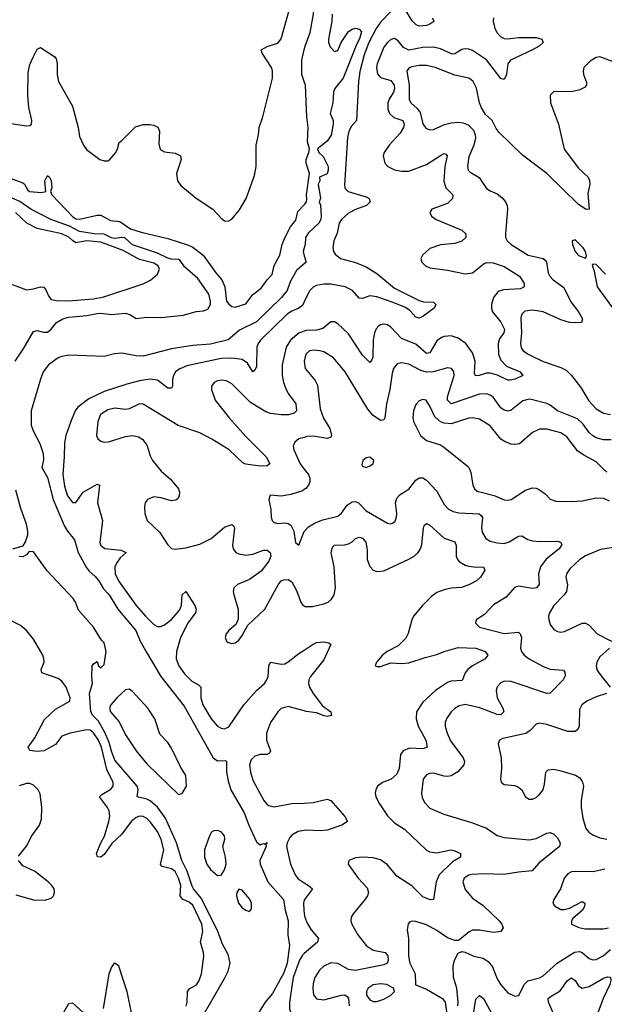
# Model space of a CAD drawing. Header units: inches. Extents: x 1682530 to 1839546, y 640742 to 791647.
# Tile 695 of 923: x 1818392 to 1821695, y 673318 to 678879. Entities that reach past the tile are written whole.
import ezdxf

# ---------------------------------------------------------------- set-up
doc = ezdxf.new("R2010")
doc.units = ezdxf.units.IN
doc.header["$MEASUREMENT"] = 0
doc.layers.add('B8617', color=7, linetype='Continuous')
doc.layers.add('B8627', color=7, linetype='Continuous')

msp = doc.modelspace()

# ---------------------------------------------------------------- linework, layer by layer
at = {"layer": 'B8617', "color": 5}
for points, elevation in [([(1818330, 678295.3), (1818430, 678280.9), (1818450, 678282.4), (1818458.4, 678290), (1818460.4, 678310), (1818444.4, 678384.4), (1818438.6, 678450), (1818440.9, 678579.1), (1818450, 678625.5), (1818470, 678672.4), (1818490, 678712.7), (1818510, 678721.6), (1818590, 678670.4), (1818597.5, 678657.5), (1818603.2, 678630), (1818603.2, 678570), (1818610.9, 678530.9), (1818690, 678390.4), (1818722.8, 678270), (1818730, 678218.8), (1818752.2, 678170), (1818770, 678145.8), (1818844.9, 678090), (1818870, 678082), (1818890, 678083.2), (1818902.4, 678090), (1818935.1, 678130), (1818945.1, 678150), (1818953.9, 678186.1), (1818970, 678197), (1819046.5, 678273.5), (1819090, 678287.8), (1819128.4, 678288.4), (1819150, 678284), (1819172.1, 678272.1), (1819181.3, 678250), (1819179.2, 678179.2), (1819186.8, 678146.8), (1819210, 678132.8), (1819270, 678124.7), (1819300.4, 678110), (1819303.6, 678090), (1819278.3, 678010), (1819284.6, 677970), (1819302.7, 677942.7), (1819390, 677871.5), (1819482.7, 677810), (1819530, 677757.8), (1819550, 677743.5), (1819570, 677741.8), (1819590, 677753.6), (1819634.4, 677805.6), (1819671.4, 677868.6), (1819719.8, 678000.2), (1819728.3, 678050), (1819727.6, 678170), (1819742.1, 678230), (1819746.1, 678270), (1819765.9, 678330), (1819820.7, 678550), (1819821.5, 678590), (1819815.6, 678610), (1819761.7, 678690), (1819756.2, 678710), (1819790, 678727.8), (1819850, 678747.8), (1819869, 678771), (1819913.8, 678926.2)], 380), ([(1820000, 678531.2), (1819986.4, 678570), (1819987.2, 678650), (1820000, 678709.3)], 360), ([(1818343.1, 677983.1), (1818410, 677958.6), (1818419.7, 677950), (1818437.4, 677917.4), (1818448.5, 677908.5), (1818516, 677904), (1818540.7, 677910), (1818534.2, 677970), (1818550, 677999.5), (1818560.3, 677990), (1818570, 677970.7), (1818574.7, 677930), (1818566.8, 677910), (1818573.1, 677890), (1818690, 677768), (1818710, 677754.9), (1818730, 677752.4), (1818830, 677775.6), (1818850, 677776.2), (1818905.7, 677745.7), (1818958.9, 677738.9), (1819019, 677699), (1819079.4, 677679.4), (1819230, 677642.7), (1819346, 677606), (1819370, 677594.3), (1819429.4, 677549.4), (1819501, 677450), (1819535.1, 677410), (1819552.2, 677370), (1819560.6, 677290), (1819573.6, 677273.6), (1819590, 677259.3), (1819610, 677255.8), (1819670, 677275.2), (1819710, 677326.5), (1819756.5, 677363.5), (1819789.9, 677410), (1819819.2, 677440.8), (1819829.6, 677490.4), (1819862.3, 677550), (1819875.3, 677610), (1819890, 677647.8), (1819922.5, 677710), (1819952.1, 677747.9), (1819963.3, 677796.7), (1820000, 677833.7)], 360), ([(1818366.6, 676950), (1818416, 677024), (1818470, 677118.5), (1818490, 677123.3), (1818526.1, 677113.9), (1818550, 677114.9), (1818570, 677132.1), (1818600.7, 677170), (1818636.8, 677190), (1818670, 677198.8), (1818770.7, 677209.3), (1818830, 677220.7), (1818850, 677222.7), (1818910, 677214.1), (1818990, 677221.7), (1819014.4, 677214.4), (1819051.1, 677191.1), (1819110, 677199.1), (1819190, 677196.8), (1819317.2, 677210), (1819390, 677232), (1819430, 677234.7), (1819455, 677245), (1819469.8, 677270.2), (1819470.9, 677290), (1819460.2, 677330), (1819398.3, 677418.3), (1819324.2, 677484.2), (1819298.8, 677518.8), (1819290, 677524.4), (1819250, 677526.2), (1819230, 677531.9), (1819170, 677560.6), (1819030, 677608), (1818987, 677647), (1818969.8, 677649.8), (1818930, 677643.8), (1818910, 677647.5), (1818870, 677668.5), (1818812.3, 677670), (1818730, 677682.6), (1818673.5, 677713.5), (1818567.8, 677750), (1818455.3, 677810), (1818393.5, 677853.5), (1818350, 677871.7)], 360), ([(1818290, 677405.7), (1818430, 677354.3), (1818470, 677358.6), (1818510, 677371), (1818528.3, 677368.3), (1818538.3, 677358.3), (1818556.1, 677316.1), (1818570, 677299), (1818611.5, 677291.5), (1818690, 677292.9), (1818810, 677302.7), (1818866.8, 677313.2), (1819090, 677387.5), (1819131.7, 677408.3), (1819170, 677441.4), (1819182.7, 677470), (1819175.2, 677490), (1819150, 677503.5), (1819070, 677525.7), (1818976.2, 677576.2), (1818850, 677623.4), (1818770.5, 677629.5), (1818710, 677619.7), (1818690, 677631.5), (1818670, 677651.3), (1818630.1, 677670.1), (1818490, 677700.7), (1818433.3, 677730), (1818368.4, 677790)], 380), ([(1820000, 677591.5), (1819993, 677570), (1820000, 677545.6)], 360), ([(1820000, 677500.9), (1819957.1, 677462.9), (1819920.8, 677399.2), (1819902.6, 677350), (1819871.2, 677310), (1819730, 677172.9), (1819633.7, 677126.3), (1819570, 677070.5), (1819470, 677047.2), (1819370, 677039.5), (1819250, 677020.3), (1819090, 676979.7), (1819050, 676980.8), (1818970, 676995.4), (1818928.5, 676991.5), (1818870, 676976.6), (1818670, 676983.9), (1818630, 676977), (1818610, 676968.7), (1818555.6, 676930), (1818525.2, 676890), (1818509.6, 676850), (1818457.8, 676670), (1818456.6, 676590), (1818470, 676553.7), (1818505.3, 676485.3), (1818524.8, 676430), (1818526.4, 676393.6), (1818518, 676350), (1818550, 676294), (1818580.8, 676170), (1818643.3, 676023.3), (1818662.9, 675990), (1818701.1, 675941.1), (1818721.9, 675870), (1818767.6, 675787.6), (1818784.2, 675764.2), (1818816.4, 675736.4), (1818838.6, 675710), (1818865.5, 675665.5), (1818898.5, 675630), (1818947.3, 675550), (1819048.8, 675428.8), (1819073.8, 675370), (1819110, 675302.8), (1819189.6, 675169.6), (1819321.5, 675001.5), (1819485.6, 674710), (1819510, 674693), (1819555.3, 674695.3), (1819561.6, 674690), (1819561, 674630), (1819570, 674580.4), (1819585.5, 674530), (1819660.4, 674400.4), (1819686.7, 674330), (1819730, 674236.5), (1819750, 674219.3), (1819770, 674226), (1819777, 674223), (1819791.1, 674231.1), (1819782, 674218), (1819784, 674210), (1819749.1, 674130.9), (1819751, 674110), (1819793.4, 674010), (1819882.5, 673910), (1819891.5, 673850), (1819909.3, 673790), (1819907.1, 673710), (1819915.9, 673650), (1819903.4, 673550), (1819883.8, 673496.2), (1819820.8, 673379.2), (1819778.6, 673330), (1819745.3, 673274.7)], 360), ([(1820000, 677286.3), (1819990, 677265.7), (1819969.7, 677250.3), (1819930, 677233), (1819904.2, 677215.8), (1819752.4, 677070), (1819738.7, 677050), (1819732.6, 677030), (1819730, 676921.2), (1819720.8, 676899.2), (1819710, 676891.1), (1819678.8, 676938.8), (1819650, 676960.3), (1819590, 676967.5), (1819530, 676965.3), (1819336.3, 676923.7), (1819294.1, 676905.9), (1819273, 676890), (1819260.5, 676870), (1819255.4, 676850), (1819255.9, 676810), (1819250, 676798.8), (1819230, 676797.7), (1819170, 676843.1), (1819130, 676849.4), (1819070, 676840.2), (1818998.4, 676821.6), (1818870, 676778.7), (1818782.5, 676737.5), (1818720.4, 676690), (1818706.5, 676670), (1818680.8, 676610), (1818653.8, 676530), (1818645.5, 676490), (1818644.3, 676410), (1818635.4, 676310), (1818644.7, 676244.7), (1818663.1, 676190), (1818690, 676152.4), (1818710, 676152.8), (1818750, 676210.8), (1818830, 676256.9), (1818843.1, 676250), (1818832.5, 676150), (1818860.9, 676050), (1818845.6, 675925.6), (1818851.4, 675910), (1818873.1, 675893.1), (1818963.2, 675883.2), (1818992.9, 675870), (1818959.9, 675840.1), (1818938.4, 675810), (1818930.5, 675790), (1818931.7, 675750), (1818950.5, 675710), (1819051.1, 675570), (1819102.7, 675510), (1819150, 675463.7), (1819170, 675451.5), (1819190, 675451.4), (1819210, 675460.7), (1819250, 675491.6), (1819295.9, 675544.1), (1819305.8, 675570), (1819310, 675631.7), (1819330, 675650.2), (1819381.5, 675570), (1819390.1, 675550), (1819385.8, 675530), (1819344.9, 675475.1), (1819301.4, 675390), (1819278.9, 675310), (1819275.4, 675270), (1819290.5, 675230), (1819323.8, 675183.8), (1819363.9, 675143.9), (1819402.8, 675122.8), (1819416.6, 675110), (1819416.6, 675050), (1819427.5, 675010), (1819474.9, 674930), (1819510, 674889.6), (1819530, 674877.5), (1819550, 674873.9), (1819574, 674886), (1819658.1, 675010), (1819730, 675089.7), (1819775.3, 675130), (1819788.8, 675150), (1819795.8, 675170), (1819800.5, 675230), (1819810, 675251.2), (1819870, 675239.1), (1819890, 675242), (1819910, 675252), (1819970, 675298.8), (1820000, 675318.9)], 380), ([(1820000, 677120.1), (1819970, 677109.5), (1819923.1, 677070), (1819898.3, 677030), (1819875.5, 676930), (1819875.3, 676870), (1819883.1, 676830), (1819896, 676796), (1819910, 676768.1), (1819952.6, 676710), (1819955.8, 676670), (1819942.1, 676657.9), (1819911.5, 676648.5), (1819870, 676647.3), (1819810, 676655.4), (1819783.7, 676663.7), (1819697.2, 676717.2), (1819590, 676823.4), (1819560.4, 676840.4), (1819530, 676843.8), (1819510, 676839), (1819491.5, 676830), (1819476.2, 676810), (1819475.4, 676790), (1819497.4, 676730), (1819575, 676630), (1819670, 676525), (1819784, 676410), (1819804.9, 676370), (1819790, 676359.1), (1819750, 676358.1), (1819670, 676369.3), (1819655.4, 676375.4), (1819575.2, 676450), (1819478.6, 676510), (1819410, 676546.4), (1819287.2, 676587.2), (1819090, 676708.3), (1819070, 676710.6), (1819010, 676680.6), (1818990, 676678.5), (1818930, 676684.9), (1818890, 676676.7), (1818849.6, 676650), (1818833.2, 676610), (1818826, 676530), (1818832.8, 676512.8), (1818850, 676498.5), (1818870, 676493.2), (1818894.4, 676494.4), (1818990, 676524.4), (1819030, 676530.1), (1819063.8, 676523.8), (1819088.5, 676508.5), (1819112.4, 676472.4), (1819130, 676415.5), (1819143.2, 676390), (1819192.2, 676330), (1819243.9, 676283.9), (1819290.2, 676230), (1819295.6, 676210), (1819293.4, 676190), (1819286, 676174), (1819274.9, 676165.1), (1819250, 676161.5), (1819190, 676179.3), (1819150, 676184.2), (1819114.4, 676170), (1819101.5, 676150), (1819098, 676130), (1819099.1, 676090), (1819113.1, 676050), (1819183.3, 675983.3), (1819230, 675913.8), (1819250, 675892.4), (1819270, 675888.4), (1819330, 675896.4), (1819410, 675916.6), (1819474.4, 675950), (1819550, 676013.6), (1819590, 676028.9), (1819600.9, 676020.9), (1819605.8, 676010), (1819594.8, 675910), (1819598.4, 675890), (1819612.6, 675870), (1819630, 675861.8), (1819670, 675855), (1819710, 675859.9), (1819770, 675883.3), (1819790, 675883.7), (1819807.5, 675870), (1819810.6, 675850), (1819799.8, 675820.2), (1819755.9, 675764.1), (1819690, 675717.1), (1819623.1, 675690), (1819602.8, 675670), (1819598.9, 675650), (1819602.5, 675630), (1819626.5, 675550), (1819627.3, 675492.7), (1819614.6, 675465.4), (1819574, 675430), (1819558.7, 675410), (1819552.7, 675390), (1819560.5, 675370), (1819570, 675362.4), (1819590, 675355.8), (1819610, 675359.5), (1819630, 675374), (1819650, 675400.4), (1819681.3, 675458.7), (1819777.7, 675550), (1819853.3, 675686.7), (1819870, 675709.2), (1819883.9, 675716.1), (1819910, 675717.7), (1819930, 675704), (1819956.3, 675656.3), (1819980.7, 675590), (1819990, 675575.3), (1820000, 675568.4)], 420), ([(1820000, 676520.4), (1819968.5, 676511.5), (1819946.1, 676493.9), (1819938.3, 676470), (1819940.2, 676450), (1819976, 676370), (1820000, 676340)], 440), ([(1818354, 675890), (1818412.4, 675907.6), (1818425.5, 675930), (1818437.7, 675970), (1818438.3, 675990), (1818430, 676029.4), (1818397.7, 676117.7), (1818370, 676222.9)], 360), ([(1820000, 676225.4), (1819990, 676218.5), (1819923.3, 676196.7), (1819870, 676188.9), (1819806.7, 676193.3), (1819799.5, 676170), (1819812.1, 676112.1), (1819813.1, 676070), (1819818.4, 676050), (1819830, 676039.5), (1819850, 676033.1), (1819890, 676037.8), (1819910, 676034.3), (1819923.5, 676023.5), (1819941.7, 675990), (1819950, 675926.8), (1819970, 675911), (1820000, 675988.8)], 440), ([(1819379.9, 673170), (1819550, 673463.1), (1819570, 673505.3), (1819580.5, 673550), (1819570, 673599.6), (1819538.4, 673658.4), (1819510, 673734.4), (1819417.5, 673917.5), (1819373.9, 673970), (1819365.9, 673985.9), (1819337.8, 674070), (1819308.2, 674130), (1819278.8, 674230), (1819215.8, 674370), (1819170.7, 674430.7), (1819130, 674467.6), (1819110, 674477.3), (1819055.1, 674490), (1819060.8, 674530), (1819056.3, 674550), (1818930, 674696.4), (1818910, 674747.2), (1818897.5, 674797.5), (1818872.9, 674852.9), (1818836.6, 674916.6), (1818805.7, 674950), (1818793.4, 674970), (1818787.3, 675072.7), (1818803.7, 675130), (1818799, 675170), (1818802, 675230), (1818810, 675242), (1818830, 675254), (1818838, 675230), (1818850, 675218), (1818870, 675238), (1818881.5, 675310), (1818870, 675360.5), (1818855, 675375), (1818810, 675447.8), (1818725.2, 675545.2), (1818708, 675590), (1818694.5, 675610), (1818546.8, 675766.8), (1818470, 675874.5), (1818444.9, 675875.1), (1818430, 675857.4), (1818410, 675845.5), (1818390, 675847.2)], 360), ([(1819333, 673307), (1819338.1, 673330), (1819339.5, 673390), (1819353.3, 673406.7), (1819391.6, 673428.4), (1819406.8, 673453.2), (1819419.5, 673490), (1819432.8, 673590), (1819431, 673611), (1819413.2, 673670), (1819427.9, 673730), (1819421.7, 673770), (1819370, 673878.3), (1819350, 673894.8), (1819311.7, 673911.7), (1819298, 673930), (1819303.4, 673990), (1819290.2, 674030.2), (1819270, 674067.6), (1819250, 674082.9), (1819196.6, 674096.6), (1819188.1, 674108.1), (1819207.1, 674190), (1819191.6, 674248.4), (1819170, 674293.4), (1819130, 674349.1), (1819110, 674368.5), (1819090, 674379.5), (1819070, 674381.2), (1819050, 674373.3), (1819022.6, 674350), (1818970, 674279.5), (1818913.6, 674226.4), (1818870, 674163.5), (1818850, 674149.8), (1818831.7, 674151.7), (1818827, 674170), (1818849.9, 674230), (1818872.1, 674267.9), (1818896.7, 674350), (1818901.6, 674381.6), (1818897.7, 674410), (1818889.1, 674430), (1818843.1, 674490), (1818856, 674504), (1818907.2, 674532.8), (1818919.8, 674550), (1818920.3, 674570), (1818884.1, 674644.1), (1818854.3, 674770), (1818837.9, 674810), (1818810, 674851), (1818790, 674865.6), (1818768.8, 674868.8), (1818676.5, 674850), (1818630, 674832.5), (1818594.1, 674785.9), (1818530.6, 674749.4), (1818490, 674746.1), (1818450, 674751.3), (1818439.8, 674770), (1818476.8, 674823.2), (1818533.2, 674926.8), (1818594.3, 674985.7), (1818674.6, 675030), (1818676.5, 675050), (1818653.9, 675110), (1818630, 675142.4), (1818610, 675158.3), (1818517.4, 675190), (1818514.4, 675210), (1818529.9, 675250), (1818529.4, 675270), (1818522.1, 675290), (1818470, 675380.2), (1818430.2, 675430.2), (1818396.8, 675456.8), (1818330, 675491.3)], 380), ([(1820000, 674975.1), (1819910, 674999.9), (1819870, 674988.2), (1819850, 674969.8), (1819810.1, 674909.9), (1819786.3, 674850), (1819786, 674810), (1819808.6, 674750), (1819803.5, 674736.5), (1819791.1, 674728.9), (1819750, 674728.2), (1819720.5, 674719.5), (1819701, 674699), (1819690.1, 674670), (1819695.8, 674630), (1819710, 674584.4), (1819771.6, 674470), (1819788.5, 674448.5), (1819800.8, 674440.8), (1819830, 674433.2), (1819930, 674451.4), (1820000, 674455.1)], 380), ([(1818384.8, 674155.2), (1818430, 674211.6), (1818460.2, 674270), (1818503.8, 674330), (1818515.5, 674364.5), (1818517.6, 674430), (1818507.3, 674507.3), (1818496.8, 674530), (1818470, 674556.1), (1818450, 674565.3), (1818430, 674565), (1818390, 674551.4)], 420), ([(1820000, 674300.2), (1819965.9, 674294.1), (1819930, 674273.1), (1819919, 674261), (1819902.9, 674230), (1819900.1, 674210), (1819922.7, 674110), (1819948.6, 674048.6), (1819965.9, 674025.9), (1820000, 674004.9)], 380), ([(1818370, 673936.3), (1818470, 673908), (1818534.1, 673905.9), (1818570, 673917.1), (1818582.9, 673930), (1818589.6, 673950), (1818586.6, 673970), (1818573.7, 673990), (1818552.4, 674010), (1818475.1, 674070), (1818410, 674100.2), (1818385.5, 674130)], 420), ([(1820000, 673907.1), (1819995.1, 673890), (1819997.1, 673850), (1820000, 673831.8)], 380), ([(1820000, 673604.5), (1819990, 673595.8), (1819972.7, 673567.3), (1819937.1, 673470), (1819916.5, 673330), (1819916.3, 673290), (1819926.9, 673266.9), (1819959.2, 673239.2), (1819990, 673226.8), (1820000, 673224.8)], 380), ([(1818865.4, 673294.6), (1818897, 673490), (1818910, 673526.4), (1818930, 673552.7), (1818950, 673538), (1818952.9, 673530), (1818998.4, 673390), (1819022, 673270)], 380), ([(1818640.5, 673270), (1818670, 673323), (1818690, 673327), (1818750, 673272.4)], 380)]:
    msp.add_lwpolyline(points, dxfattribs=dict(at, elevation=elevation))
at = {"layer": 'B8617', "color": 5, "elevation": 360}
for points in [[(1819010, 675098.8), (1818990, 675094.7), (1818940.4, 675050), (1818907.3, 675010), (1818899.8, 674990), (1818905.4, 674970), (1818953.5, 674913.5), (1818990, 674840.8), (1819050, 674750.3), (1819110, 674677), (1819290, 674503.6), (1819310, 674508.2), (1819333.9, 674550), (1819331, 674610), (1819299.9, 674659.9), (1819250, 674765.4), (1819230, 674796.8), (1819183.2, 674843.2), (1819155.2, 674930), (1819116.4, 674990), (1819030, 675085.3)], [(1819510, 674299.7), (1819490, 674298.3), (1819476.8, 674290), (1819463.9, 674270), (1819435.9, 674190), (1819436.9, 674150), (1819450, 674108.9), (1819470, 674078.8), (1819510, 674045.5), (1819530, 674048), (1819550, 674077.6), (1819558.5, 674110), (1819554.8, 674150), (1819540.4, 674210), (1819552, 674250), (1819549.9, 674269.9), (1819530, 674292.6)], [(1819630, 673968.8), (1819618.9, 673950), (1819617.8, 673930), (1819628.7, 673888.7), (1819650, 673862.9), (1819670, 673849), (1819690, 673842.3), (1819702.6, 673857.4), (1819702, 673890), (1819690, 673913.6), (1819650, 673962.6)]]:
    msp.add_lwpolyline(points, close=True, dxfattribs=at)
at = {"layer": 'B8627', "color": 5}
for points, elevation in [([(1820000, 678709.3), (1820004.5, 678730), (1820032.9, 678807.1), (1820052, 678910), (1820055.4, 678955.4), (1820045, 679070), (1820043.4, 679150), (1820027.3, 679212.7), (1820023.2, 679250), (1820025.1, 679314.9), (1820042, 679350), (1820030, 679368), (1820010, 679369), (1820000, 679381.1)], 360), ([(1820724.6, 678890), (1820731.8, 678870), (1820710, 678854.6), (1820690, 678847.1), (1820650, 678843.7), (1820631.6, 678850), (1820610, 678872.5), (1820570, 678936.7)], 380), ([(1820490, 678926.4), (1820432.7, 678867.3), (1820406.6, 678830), (1820364.6, 678750), (1820338.2, 678681.8), (1820313.2, 678586.8), (1820306.4, 678530), (1820295.8, 678310), (1820264.5, 678275.5), (1820252.3, 678247.7), (1820245, 678215), (1820227.2, 677947.2), (1820230, 677927.4), (1820248.8, 677910), (1820356.4, 677876.4), (1820367.6, 677870), (1820372.7, 677850), (1820351.8, 677830), (1820290, 677806.6), (1820250, 677786), (1820210.1, 677750), (1820198.1, 677730), (1820185.7, 677674.3), (1820167.7, 677630), (1820162.3, 677590), (1820165, 677570), (1820174.4, 677554.4), (1820204.2, 677530), (1820290, 677507.9), (1820350, 677483.4), (1820410, 677445.9), (1820510, 677362.2), (1820650, 677293.8), (1820673.9, 677286.1), (1820730, 677284.9), (1820743.7, 677270), (1820734.3, 677250), (1820670, 677202.8), (1820650, 677193.6), (1820630, 677198.9), (1820597.1, 677237.1), (1820573, 677253), (1820503, 677283), (1820410, 677314.2), (1820370, 677319.6), (1820330, 677304.6), (1820310, 677306.6), (1820272.9, 677350), (1820230.5, 677370.5), (1820150, 677385.4), (1820110, 677386.3), (1820070, 677378.9), (1820051.2, 677368.8), (1820030, 677348.1), (1820000, 677286.3)], 380), ([(1820157.5, 678910), (1820156.5, 678870), (1820137.7, 678770), (1820137.7, 678750), (1820147, 678727), (1820170, 678700.7), (1820190, 678704.9), (1820208.8, 678751.2), (1820250, 678812.6), (1820270, 678826.2), (1820290, 678831.4), (1820310, 678826.5), (1820322.6, 678810), (1820312.3, 678772.3), (1820296.7, 678743.3), (1820219.6, 678550), (1820173.7, 678490), (1820165.2, 678470), (1820161.6, 678410), (1820146.3, 678350), (1820162.5, 678310), (1820163.9, 678290), (1820152.6, 678227.4), (1820130, 678192.9), (1820074.8, 678150), (1820082, 678130), (1820107, 678107), (1820134.7, 678050), (1820134.4, 678030), (1820130, 678008.4), (1820086.8, 677990), (1820087.7, 677970), (1820078.4, 677950), (1820092.4, 677870), (1820084.7, 677850), (1820091.6, 677831.6), (1820096.4, 677770), (1820093.9, 677750), (1820082.2, 677730), (1820024.6, 677675.4), (1820007.1, 677650), (1820006, 677610), (1820000, 677591.5)], 360), ([(1821069.6, 678890.4), (1821067.9, 678870), (1821076.8, 678830), (1821090, 678805.4), (1821110, 678783), (1821130, 678772.9), (1821150, 678771.3), (1821210, 678778), (1821310, 678778.9), (1821342.8, 678770), (1821350.8, 678750), (1821327.3, 678730), (1821290.6, 678710), (1821165.5, 678650), (1821151.2, 678630), (1821143.2, 678570), (1821130, 678541.6), (1821110, 678548), (1821030, 678652.3), (1820950, 678705.3), (1820930, 678712.8), (1820910, 678715.2), (1820890, 678710.6), (1820850, 678685.8), (1820835, 678685), (1820770, 678715.5), (1820730, 678724.1), (1820670, 678721.9), (1820590, 678707.5), (1820561.5, 678721.5), (1820530, 678759.8), (1820510, 678772.8), (1820490, 678767.9), (1820470, 678751), (1820450, 678723.4), (1820412.1, 678630), (1820408.3, 678610), (1820413.4, 678573.4), (1820430, 678552.7), (1820490, 678535.3), (1820507.5, 678510), (1820509.2, 678490), (1820504, 678470), (1820479.1, 678430), (1820472.8, 678410), (1820473.2, 678373.2), (1820481.1, 678350), (1820506.3, 678326.3), (1820556.8, 678310), (1820564.3, 678290), (1820560.3, 678270), (1820541.5, 678238.5), (1820479.4, 678170), (1820452.1, 678130), (1820446.4, 678110), (1820455.9, 678070), (1820472.8, 678050), (1820510, 678031.6), (1820550, 678024.1), (1820590, 678024.2), (1820690, 678061.1), (1820770, 678112.7), (1820790, 678123.2), (1820799.8, 678119.8), (1820807.6, 678110), (1820794, 678050), (1820787.9, 677967.9), (1820800.5, 677930), (1820839.7, 677890), (1820838.4, 677870), (1820810, 677841.6), (1820721.6, 677810), (1820710.4, 677790), (1820718.4, 677770), (1820744.9, 677750), (1820891.2, 677691.2), (1820912.7, 677670), (1820912.4, 677650), (1820890, 677627.9), (1820850, 677615.7), (1820770, 677608.4), (1820710, 677586.6), (1820667.8, 677550), (1820659.6, 677530), (1820665.3, 677510), (1820686, 677490), (1820710, 677478), (1820810, 677464.3), (1820910, 677444.4), (1820950, 677450.1), (1821017.4, 677502.6), (1821032.4, 677507.6), (1821066.8, 677506.8), (1821130, 677486), (1821216.5, 677430), (1821242.8, 677390), (1821243.1, 677370), (1821221.4, 677358.6), (1821126.2, 677353.8), (1821095.3, 677344.7), (1821070, 677309.6), (1821058.4, 677270), (1821058, 677250), (1821063.5, 677230), (1821110.1, 677170.1), (1821130.6, 677130), (1821127.5, 677110), (1821103.5, 677076.5), (1821095.7, 677050), (1821098.3, 676990), (1821110, 676956.9), (1821141.9, 676921.9), (1821220.5, 676890), (1821235.5, 676870), (1821192, 676850), (1821162.8, 676842.8), (1821150, 676842.9), (1821091.7, 676871.7), (1821050, 676883.4), (1821030, 676883.2), (1820989.1, 676869.1), (1820967, 676867), (1820962.5, 676882.5), (1820965.7, 676950), (1820950, 676997.2), (1820912.8, 677050), (1820870, 677081.5), (1820830, 677093.4), (1820790, 677090.5), (1820775.5, 677084.5), (1820750, 677066), (1820710, 676997.1), (1820690, 676993.8), (1820630, 677045.9), (1820550, 677078.9), (1820490, 677143.2), (1820470, 677155.4), (1820450, 677159.6), (1820430, 677156.3), (1820420.7, 677150), (1820406.7, 677133.3), (1820396.8, 677110), (1820389.3, 677070.7), (1820386.7, 676973.3), (1820382.2, 676957.8), (1820370, 676943), (1820330, 676985), (1820250, 677104.7), (1820190, 677161.5), (1820170, 677173.8), (1820150, 677172), (1820104.9, 677135.1), (1820070, 677126), (1820010, 677123.6), (1820000, 677120.1)], 420), ([(1821742.6, 678642.6), (1821670.6, 678670.6), (1821650, 678666.6), (1821615, 678645), (1821580.3, 678610), (1821575.3, 678590), (1821578.7, 678570), (1821595.6, 678524.4), (1821594.9, 678510), (1821583.1, 678496.9), (1821556.9, 678483.1), (1821510, 678471.1), (1821410, 678473.6), (1821390, 678454), (1821392.2, 678410), (1821436.5, 678290), (1821468.9, 678148.9), (1821550, 678040.3), (1821603.8, 677990), (1821611.8, 677971.8), (1821613.4, 677950), (1821602.6, 677897.4), (1821610.4, 677809.6), (1821593.2, 677806.8), (1821550, 677835.4), (1821371.2, 678011.2), (1821233.8, 678113.8), (1821101.7, 678241.7), (1821084.6, 678264.6), (1821061.4, 678310), (1821024.4, 678344.4), (1821001.6, 678381.6), (1820990.7, 678410), (1820973.6, 678493.6), (1820953.5, 678530), (1820941.5, 678541.5), (1820929.2, 678550), (1820850, 678566), (1820739.6, 678610), (1820690, 678620.8), (1820650, 678620.6), (1820607.6, 678612.4), (1820593, 678607), (1820579, 678590), (1820593.2, 678510), (1820593.5, 678430), (1820601.8, 678410), (1820638.7, 678378.7), (1820655.3, 678355.3), (1820670, 678290.6), (1820686.1, 678266.1), (1820710, 678256.5), (1820730, 678259.7), (1820791.7, 678288.3), (1820830, 678297.8), (1820870, 678301.4), (1820897.4, 678297.4), (1820925.8, 678285.8), (1820955.9, 678255.9), (1820966.4, 678230), (1820968.5, 678210), (1820958.9, 678170), (1820930, 678105.2), (1820921.5, 678050), (1820926, 678030), (1820938, 678018), (1820988.5, 677988.5), (1821030, 677926.7), (1821050, 677913.1), (1821090, 677896.1), (1821115.8, 677875.8), (1821136.9, 677850), (1821146.2, 677830), (1821148.4, 677810), (1821136.3, 677670), (1821137.8, 677650), (1821146, 677630), (1821169, 677609), (1821265.3, 677550), (1821350, 677530.8), (1821361.3, 677521.3), (1821369.4, 677509.4), (1821378.2, 677450), (1821387.6, 677430), (1821406.9, 677410), (1821465.9, 677365.9), (1821505.8, 677285.8), (1821549.1, 677230), (1821572, 677190), (1821566, 677170), (1821533.2, 677166.8), (1821499, 677170), (1821450, 677184.2), (1821350, 677229.9), (1821290, 677239.3), (1821247.1, 677232.9), (1821230, 677216.9), (1821223.6, 677196.4), (1821227.1, 677110), (1821221.9, 677050), (1821225.9, 677025.9), (1821236.9, 677010), (1821268.7, 676988.7), (1821350, 676949.5), (1821450, 676915.9), (1821479.3, 676899.3), (1821509.2, 676870), (1821562.6, 676802.6), (1821607.2, 676727.2), (1821650, 676680.8), (1821690, 676657.8), (1821730.4, 676650)], 440), ([(1820000, 677833.7), (1820003.2, 677836.8), (1820012.3, 677850), (1820015.1, 677864.9), (1820012.4, 677890), (1820029.8, 678010), (1820010.5, 678070), (1820011.7, 678090), (1820026.5, 678130), (1820029, 678150), (1820017.7, 678190), (1820022.6, 678270), (1820014.5, 678330), (1820007.4, 678510), (1820000, 678531.2)], 360), ([(1820000, 677545.6), (1820010.2, 677510), (1820000, 677500.9)], 360), ([(1821702.7, 677442.7), (1821650, 677497), (1821630, 677498), (1821627.1, 677492.9), (1821638.7, 677458.7), (1821655.3, 677370), (1821771.6, 677210)], 460), ([(1821734.2, 676505.8), (1821690, 676506), (1821650, 676516.8), (1821630, 676528.9), (1821610, 676548.7), (1821575.4, 676595.4), (1821544.1, 676624.1), (1821430, 676669.9), (1821390, 676701.4), (1821370, 676711.4), (1821290, 676732.6), (1821270, 676736.5), (1821234.2, 676725.8), (1821170, 676674.6), (1821150, 676668), (1821130, 676673.4), (1821110, 676686.4), (1821066.8, 676746.8), (1821050, 676759.4), (1821030, 676766.4), (1820990, 676763.6), (1820829.9, 676709.9), (1820810, 676729.7), (1820809.9, 676750), (1820847, 676870), (1820845.7, 676890), (1820831.6, 676910), (1820810, 676913.1), (1820729.2, 676890.8), (1820690, 676888.9), (1820658, 676898), (1820590, 676933.7), (1820550, 676941.8), (1820525, 676935), (1820505, 676910), (1820497.1, 676882.9), (1820484, 676790), (1820463.9, 676710), (1820455.9, 676630), (1820450, 676619.7), (1820430, 676615.8), (1820390, 676643.5), (1820358.7, 676678.7), (1820231.2, 676891.2), (1820165.6, 676970), (1820110, 677002.6), (1820088.7, 677010), (1820053.7, 677013.7), (1820030, 677009.7), (1820010, 676991.3), (1820004.9, 676975.1), (1820000.2, 676950), (1820005.8, 676910), (1820061.8, 676841.8), (1820075.5, 676815.5), (1820090, 676682), (1820109.5, 676629.5), (1820143.9, 676570), (1820154.6, 676530), (1820150, 676522), (1820130, 676514.3), (1820050, 676526.6), (1820015.3, 676524.7), (1820000, 676520.4)], 440), ([(1821710, 676324.7), (1821690, 676339.8), (1821650, 676382.5), (1821579.7, 676419.7), (1821544.6, 676444.6), (1821483, 676523), (1821450, 676545.7), (1821370, 676566.2), (1821330, 676566), (1821290, 676547.6), (1821215.5, 676484.5), (1821190, 676479.9), (1821170, 676482.2), (1821134.3, 676494.3), (1821110.8, 676510), (1821050, 676586.2), (1820990, 676623.5), (1820950, 676629.8), (1820930, 676628.2), (1820830, 676596.3), (1820790, 676599.8), (1820770, 676607.9), (1820737.2, 676637.2), (1820710, 676697), (1820689.7, 676729.7), (1820670, 676734.3), (1820650, 676727.6), (1820630, 676706.6), (1820616.5, 676670), (1820612.8, 676632.8), (1820616.9, 676610), (1820657, 676530), (1820690, 676503.1), (1820770, 676477.4), (1820787.3, 676467.3), (1820919.6, 676359.6), (1820929.4, 676349.4), (1820941.7, 676321.7), (1820952.3, 676250), (1820961.5, 676230), (1820977.3, 676217.3), (1821072.3, 676192.3), (1821130, 676166.9), (1821150, 676164.7), (1821170, 676170.2), (1821250, 676222.4), (1821290, 676235.9), (1821310, 676233), (1821330, 676223.6), (1821361, 676201), (1821390, 676172.2), (1821420.8, 676160.8), (1821510, 676157.2), (1821570, 676162.3), (1821650, 676178.5), (1821690, 676176.1), (1821722.2, 676162.2)], 460), ([(1820000, 676340), (1820024, 676310), (1820030.9, 676290), (1820030.9, 676270), (1820024.6, 676250), (1820008.7, 676231.3), (1820000, 676225.4)], 440), ([(1820000, 675988.8), (1820000.5, 675990), (1820024.2, 676015.8), (1820061.7, 676038.3), (1820104.6, 676055.4), (1820190, 676074.7), (1820210, 676092.9), (1820243.4, 676136.6), (1820270, 676155.8), (1820290, 676158.9), (1820307, 676150), (1820350, 676106), (1820470, 676035.3), (1820490, 676032.4), (1820502, 676038), (1820513, 676047), (1820521, 676070), (1820523.1, 676090), (1820515.9, 676150), (1820522.6, 676177.4), (1820541.9, 676198.1), (1820591.7, 676228.3), (1820630, 676278.5), (1820650, 676292.2), (1820670, 676291), (1820690, 676278.6), (1820750, 676216.5), (1820790, 676140.3), (1820815.2, 676115.2), (1820842, 676102), (1820873.5, 676093.5), (1820988.4, 676088.4), (1820999.8, 676079.8), (1821007.1, 676067.1), (1821001.7, 676010), (1821005.4, 675985.4), (1821026.3, 675950), (1821050, 675934.4), (1821090, 675923.8), (1821130, 675921.8), (1821157.6, 675930), (1821210, 675962), (1821230, 675964.4), (1821264.1, 675944.1), (1821290, 675936.5), (1821330, 675931.3), (1821433.3, 675933.3), (1821448.3, 675928.3), (1821454.7, 675914.7), (1821439.6, 675890), (1821367.8, 675832.2), (1821334.3, 675790), (1821323.7, 675750), (1821326.7, 675690), (1821311.8, 675670), (1821290, 675665.8), (1821210, 675680.3), (1821187.1, 675672.9), (1821141.8, 675618.2), (1821070, 675573.5), (1821019.3, 675520.7), (1820970.7, 675490), (1820968.2, 675470), (1820990, 675449.1), (1821130, 675413.2), (1821210, 675419.6), (1821220.3, 675410), (1821227.3, 675390), (1821222.7, 675330), (1821227.8, 675310), (1821241.8, 675290), (1821270, 675268.5), (1821350, 675225.2), (1821390, 675211), (1821465.5, 675205.5), (1821473.3, 675193.3), (1821473.8, 675173.8), (1821463.7, 675150), (1821390, 675075.4), (1821370, 675073.1), (1821170, 675141), (1821130, 675143.5), (1821110, 675134), (1821089.4, 675110.6), (1821084.1, 675090), (1821089.4, 675050), (1821121.5, 674990), (1821126.9, 674970), (1821110, 674953.1), (1821090, 674954.3), (1820992.9, 674992.9), (1820910, 675010.6), (1820875.2, 675004.8), (1820850, 674988.6), (1820830.1, 674969.9), (1820805, 674935), (1820796.2, 674910), (1820795.6, 674890), (1820806.8, 674850), (1820826.9, 674806.9), (1820897.4, 674710), (1820905.3, 674690), (1820900.8, 674670), (1820868.2, 674631.8), (1820830, 674608.4), (1820810, 674604.9), (1820790, 674607.5), (1820730, 674623.5), (1820710, 674622.4), (1820690, 674613.3), (1820671, 674589), (1820662.7, 674510), (1820666.8, 674486.8), (1820678.9, 674458.9), (1820710, 674425.8), (1820787.8, 674392.2), (1820944.9, 674344.9), (1821030, 674313.2), (1821090, 674271.2), (1821130, 674261), (1821273.4, 674246.6), (1821310, 674254), (1821370, 674285.3), (1821390, 674288.2), (1821410, 674279.1), (1821430, 674259.1), (1821445.3, 674230), (1821441.3, 674210), (1821325.3, 674114.7), (1821288.4, 674071.6), (1821210, 674064.9), (1821128.5, 674051.5), (1821010, 674054.5), (1820948.7, 674051.3), (1820930, 674047), (1820902.8, 674030), (1820895.8, 674010), (1820910, 673967), (1820950, 673917.4), (1821010, 673875.5), (1821101.2, 673790), (1821115.8, 673770), (1821123.1, 673750), (1821110.6, 673730), (1821070, 673724), (1820990, 673737.4), (1820950, 673736.9), (1820932.3, 673727.7), (1820878, 673682), (1820870, 673678), (1820850, 673678.7), (1820810, 673693.2), (1820750, 673735.7), (1820690, 673766.3), (1820630, 673786.4), (1820611.9, 673788.1), (1820596.4, 673783.6), (1820586.9, 673773.1), (1820581.5, 673738.5), (1820589.5, 673689.5), (1820588.9, 673590), (1820597.5, 673550), (1820626.1, 673490), (1820628.2, 673428.2), (1820690, 673404.1), (1820782, 673350), (1820795.3, 673330), (1820804.9, 673264.9)], 440), ([(1820000, 675568.4), (1820005, 675565), (1820045.8, 675565.8), (1820110, 675580.1), (1820134.7, 675590), (1820153.4, 675606.6), (1820168.2, 675630), (1820177.5, 675670), (1820169.9, 675790), (1820152.4, 675867.6), (1820159.6, 675900.4), (1820170, 675911.3), (1820230, 675914), (1820250, 675919.3), (1820269.9, 675930.1), (1820290, 675949.1), (1820310, 675956.9), (1820330, 675951.9), (1820348.2, 675928.2), (1820354.7, 675885.3), (1820355.5, 675830), (1820370.1, 675790.1), (1820390, 675770.2), (1820410, 675762.7), (1820450, 675765.7), (1820590, 675831.5), (1820621.8, 675850), (1820642.9, 675870), (1820655.9, 675890), (1820664.1, 675915.9), (1820673.1, 676006.9), (1820678, 676022), (1820690, 676032.9), (1820710, 676025.2), (1820790, 675951), (1820850.9, 675930.9), (1820859.3, 675910), (1820857.8, 675850), (1820865.8, 675830), (1820878.1, 675818.1), (1820910, 675798.9), (1820930, 675792.6), (1820972.9, 675787.1), (1821012, 675790), (1821020.7, 675770), (1820995.8, 675730), (1820973.4, 675710), (1820934.4, 675690), (1820888, 675672), (1820830, 675668.5), (1820790, 675659.9), (1820750, 675643.6), (1820719.2, 675620.8), (1820667.2, 675570), (1820617.8, 675510), (1820607.9, 675490), (1820587.7, 675412.3), (1820573.6, 675386.4), (1820530, 675343.8), (1820468.4, 675310), (1820441.3, 675290), (1820408.2, 675250), (1820401, 675230), (1820410, 675225.5), (1820430, 675226.7), (1820490, 675246.5), (1820550, 675242.7), (1820590, 675247.6), (1820682.7, 675277.3), (1820750, 675293.2), (1820790.2, 675310.2), (1820870, 675334), (1820970, 675329.3), (1821023, 675310), (1821038, 675290), (1821022.4, 675270), (1820950, 675230.8), (1820924, 675210), (1820909.1, 675190), (1820892.1, 675147.9), (1820830, 675142.5), (1820810, 675135), (1820742.2, 675090), (1820670, 675024.8), (1820633.5, 674970), (1820631.6, 674930), (1820643.2, 674890), (1820686.3, 674810), (1820693.8, 674770), (1820670, 674761.4), (1820595.3, 674764.7), (1820558, 674750), (1820543.2, 674730), (1820536.8, 674650), (1820522.7, 674617.3), (1820490.8, 674589.2), (1820442, 674570), (1820414.7, 674550), (1820403.8, 674530), (1820400.6, 674510), (1820405.2, 674490), (1820425, 674450), (1820470, 674382.2), (1820510, 674343.9), (1820566.6, 674306.6), (1820690, 674188.9), (1820710, 674178.5), (1820750, 674173.4), (1820828.7, 674190), (1820847.7, 674187.7), (1820882, 674170), (1820882, 674150), (1820837.2, 674122.8), (1820761.9, 674050), (1820744.6, 674010), (1820730.6, 673910), (1820712.1, 673907.9), (1820670, 673926), (1820607.5, 673987.5), (1820522.4, 674042.4), (1820470, 674105.8), (1820430, 674133.2), (1820390, 674145.4), (1820331.4, 674148.6), (1820290, 674145.3), (1820252.4, 674130), (1820248.9, 674110), (1820305.4, 674030), (1820355.1, 673975.1), (1820362.5, 673950), (1820357.5, 673930), (1820346.9, 673913.1), (1820276, 673830), (1820264.5, 673810), (1820262.3, 673790), (1820268.6, 673770), (1820303, 673710), (1820349.4, 673650), (1820390, 673624.8), (1820456.4, 673610), (1820471.9, 673591.9), (1820474.4, 673565.6), (1820468.9, 673550), (1820450, 673541.1), (1820290, 673509.4), (1820250, 673514), (1820190, 673547.7), (1820150, 673553.3), (1820110, 673533.1), (1820086.7, 673510), (1820060.3, 673470), (1820050, 673436.2), (1820047.6, 673407.6), (1820051.6, 673371.6), (1820070, 673349), (1820110, 673342.6), (1820210.5, 673370.5), (1820230, 673370.9), (1820242.3, 673362.3), (1820250.5, 673350), (1820253, 673310)], 420), ([(1821770, 675902.3), (1821673, 675887), (1821590, 675851.6), (1821556.8, 675830), (1821501.3, 675778.7), (1821481.8, 675750), (1821478.8, 675730), (1821487.2, 675687.2), (1821481.3, 675650), (1821468.4, 675630), (1821410.1, 675569.9), (1821386.3, 675530), (1821380.9, 675510), (1821381.5, 675490), (1821390, 675463), (1821410, 675435.8), (1821430, 675424.6), (1821450, 675420.9), (1821470, 675424), (1821570, 675470.3), (1821590, 675470.3), (1821610, 675459.6), (1821654.3, 675410), (1821735.6, 675370)], 460), ([(1820000, 675318.9), (1820050, 675352.5), (1820070, 675361), (1820110, 675366), (1820139, 675359), (1820150.6, 675350), (1820110, 675264.1), (1820035.4, 675170), (1820026.1, 675150), (1820024, 675130), (1820028.9, 675108.9), (1820050, 675073.8), (1820103.6, 675003.6), (1820150.6, 674970), (1820154.8, 674950), (1820130, 674944.2), (1820112.4, 674947.6), (1820070, 674964.3), (1820010, 674972.4), (1820000, 674975.1)], 380), ([(1821724, 675330), (1821670, 675280.9), (1821652.8, 675250), (1821650.2, 675230), (1821653.8, 675210), (1821664.7, 675190), (1821729, 675110)], 460), ([(1821707.1, 675072.9), (1821650, 675054), (1821596.4, 675030), (1821568.1, 675010), (1821556.1, 674983.9), (1821554.2, 674890), (1821545.3, 674870), (1821530, 674858.4), (1821490, 674858.7), (1821370, 674898.8), (1821330, 674905.4), (1821310, 674900.5), (1821276.1, 674863.9), (1821252.5, 674847.5), (1821121.3, 674818.7), (1821103, 674810), (1821095.8, 674790), (1821112.6, 674710), (1821114, 674650), (1821108.7, 674590), (1821112.7, 674572.7), (1821130, 674560.5), (1821190, 674553.4), (1821210, 674544.4), (1821228.9, 674528.9), (1821250.5, 674490.5), (1821270, 674477.3), (1821290, 674476.3), (1821310, 674486), (1821330, 674502.4), (1821349.6, 674530), (1821358.4, 674561.6), (1821365.6, 674630), (1821377.6, 674642.4), (1821410, 674645.5), (1821450, 674637.6), (1821531.9, 674611.9), (1821557, 674597), (1821572.3, 674572.3), (1821577.4, 674550), (1821564.7, 674470), (1821564.7, 674430), (1821574.2, 674370), (1821591.1, 674311.1), (1821608.9, 674290), (1821630, 674274.7), (1821670, 674259.1), (1821710.3, 674250.3)], 460), ([(1820000, 674455.1), (1820050, 674457.7), (1820130, 674475.9), (1820150, 674468.9), (1820230, 674378), (1820244.7, 674350), (1820212, 674330), (1820130, 674302.4), (1820090, 674298.1), (1820010, 674302), (1820000, 674300.2)], 380), ([(1821698, 674082), (1821633.2, 674066.8), (1821530, 674068.5), (1821510, 674066), (1821490, 674055.4), (1821468.9, 674030), (1821447.6, 673970), (1821410.4, 673910), (1821404.9, 673890), (1821414.2, 673874.2), (1821450, 673853.4), (1821470, 673853.4), (1821498, 673862), (1821570, 673898.8), (1821584.7, 673890), (1821584, 673870), (1821573, 673850), (1821517.5, 673802.5), (1821510.7, 673790), (1821510.8, 673770), (1821551.5, 673751.5), (1821584.6, 673744.6), (1821690, 673743.5), (1821719.5, 673750)], 460), ([(1820000, 674004.9), (1820024.2, 673990), (1820046, 673970), (1820000.8, 673910), (1820000, 673907.1)], 380), ([(1820000, 673831.8), (1820003.4, 673810), (1820016.3, 673776.3), (1820039.5, 673739.5), (1820081.2, 673690), (1820075.1, 673670), (1820000, 673604.5)], 380), ([(1820868.7, 673310), (1820870.5, 673330), (1820862.3, 673410), (1820842.7, 673470), (1820842, 673538), (1820850, 673570.7), (1820870, 673607.3), (1820890, 673617.3), (1820910, 673613.4), (1820958, 673590), (1821010, 673577.8), (1821040, 673560), (1821063, 673530), (1821090, 673461.3), (1821110, 673428.7), (1821150, 673383.6), (1821190, 673363.7), (1821212.2, 673367.8), (1821243.1, 673430), (1821263.5, 673450), (1821330, 673468.2), (1821350, 673478.3), (1821428.7, 673551.3), (1821526.5, 673613.5), (1821555.6, 673615.6), (1821570.1, 673610.1), (1821610, 673576.5), (1821630, 673570.2), (1821650, 673571.9), (1821688.8, 673591.2), (1821730, 673628.6)], 440), ([(1821407.1, 673270), (1821379.5, 673330), (1821378.7, 673350), (1821395, 673365), (1821446.7, 673393.3), (1821487.4, 673452.6), (1821510, 673467.1), (1821530, 673453.1), (1821550, 673421.8), (1821570, 673409.4), (1821610, 673419.5), (1821690, 673466), (1821713.2, 673473.2), (1821730.9, 673470.9), (1821733, 673453), (1821726.4, 673430), (1821689.1, 673350), (1821658.9, 673270)], 420), ([(1820955.7, 673264.3), (1820970, 673348), (1820990, 673367.6), (1821012.9, 673350), (1821070, 673247)], 420)]:
    msp.add_lwpolyline(points, dxfattribs=dict(at, elevation=elevation))
for points, elevation in [([(1821530, 677635.3), (1821514, 677630), (1821514.8, 677610), (1821530.6, 677570), (1821550, 677548.4), (1821590, 677532), (1821595.1, 677544.9), (1821589.5, 677570), (1821575.1, 677590)], 460), ([(1820370, 676409), (1820350, 676405.2), (1820331, 676390), (1820325.2, 676365.2), (1820330, 676358), (1820350, 676351), (1820370, 676358.8), (1820388.7, 676370), (1820393.2, 676390)], 460), ([(1820430, 673434.6), (1820390, 673428.7), (1820362, 673410), (1820352.6, 673390), (1820352.6, 673370), (1820370, 673343.2), (1820390, 673334.7), (1820410, 673333.2), (1820450, 673347), (1820489.6, 673370), (1820509.6, 673390), (1820504.5, 673410), (1820465.2, 673430)], 440)]:
    msp.add_lwpolyline(points, close=True, dxfattribs=dict(at, elevation=elevation))

doc.saveas('drawing.dxf')
